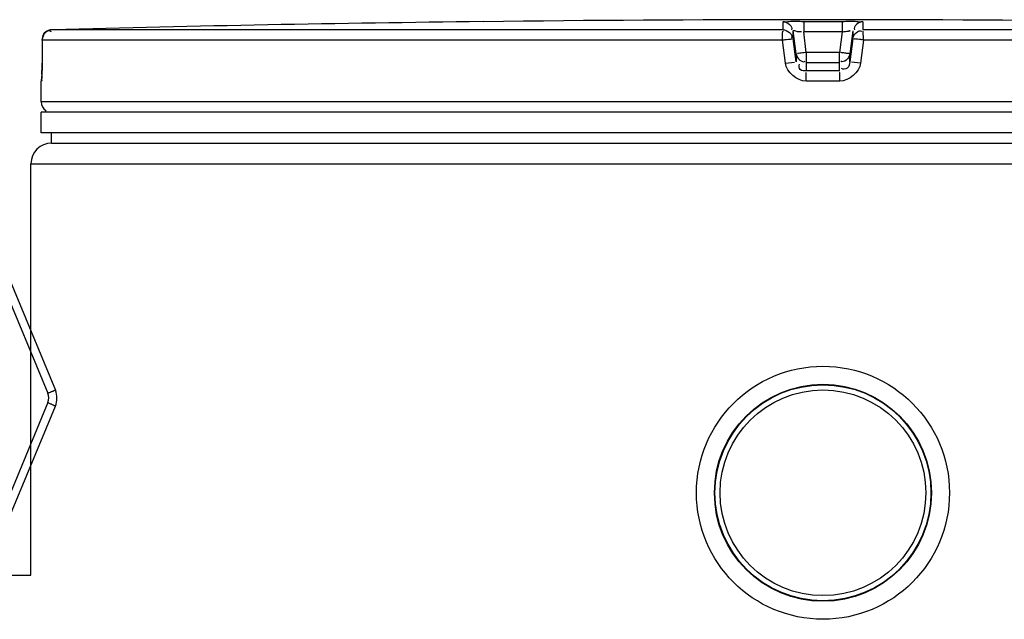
# Model space of a CAD drawing. Header units: millimetres. Extents: x 0 to 297, y 0 to 210.
# Tile 311 of 455: x 141.11 to 144.94, y 162.02 to 164.36. Entities that reach past the tile are written whole.
import ezdxf

# ---------------------------------------------------------------- set-up
doc = ezdxf.new("R2010")
doc.units = ezdxf.units.MM
doc.header["$LTSCALE"] = 16.335
doc.layers.get('0').update_dxf_attribs({"linetype": 'CONTINUOUS'})
for name, color, linetype in [('001-M31079-X02', 7, 'CONTINUOUS'), ('01_GLOBAL', 7, 'CONTINUOUS'), ('AXES_REF', 7, 'CONTINUOUS')]:
    doc.layers.add(name, color=color, linetype=linetype)

msp = doc.modelspace()

# ---------------------------------------------------------------- linework, layer by layer
at = {"color": 7, "linetype": 'Continuous'}
for p, q in [((142.9945, 164.3486), (142.915, 164.3476)), ((142.995, 164.3486), (142.9944, 164.3486)), ((141.2008, 164.2766), (141.2003, 164.1866)), ((141.1997, 164.1537), (141.1995, 164.1483)), ((141.1999, 164.1595), (141.1997, 164.1537)), ((141.2, 164.1658), (141.1999, 164.1595)), ((141.2001, 164.1723), (141.2, 164.1658)), ((141.2002, 164.1791), (141.2001, 164.1723)), ((141.2003, 164.1866), (141.2002, 164.1791)), ((141.1968, 164.0353), (141.1968, 164.1162)), ((141.1986, 164.128), (141.1982, 164.1232)), ((141.199, 164.1349), (141.1988, 164.1315)), ((141.1992, 164.1389), (141.199, 164.1349)), ((141.1994, 164.1433), (141.1992, 164.1389)), ((141.1995, 164.1483), (141.1994, 164.1433)), ((141.2128, 163.9953), (141.2128, 163.9969)), ((141.1968, 163.9153), (141.1968, 163.9953)), ((147.2768, 163.9953), (141.1968, 163.9953)), ((147.2768, 163.9153), (141.1968, 163.9153)), ((141.2368, 163.8753), (141.2368, 163.9153)), ((141.2368, 163.8753), (147.2368, 163.8753)), ((135.1808, 162.1953), (141.1568, 162.1953))]:
    msp.add_line(p, q, dxfattribs=at)
at = {"color": 9, "linetype": 'Continuous'}
for p, q in [((144.0814, 164.3163), (144.0814, 164.3476)), ((144.1621, 164.3486), (144.1621, 164.3082)), ((144.1621, 164.3486), (144.2368, 164.3486)), ((144.2368, 164.3486), (144.3115, 164.3486)), ((144.3115, 164.3486), (144.3115, 164.3082)), ((144.3922, 164.3476), (144.3922, 164.3163)), ((141.2259, 164.3129), (141.229, 164.3125)), ((141.2325, 164.3112), (141.2355, 164.3096)), ((144.0814, 164.3163), (141.2398, 164.3163)), ((144.1212, 164.2813), (144.1212, 164.3126)), ((144.1324, 164.2227), (144.1212, 164.3126)), ((144.1721, 164.2281), (144.1621, 164.3082)), ((144.3115, 164.3082), (144.1621, 164.3082)), ((144.3115, 164.3082), (144.3015, 164.2281)), ((144.3524, 164.3126), (144.3412, 164.2227)), ((144.3524, 164.3126), (144.3524, 164.2813)), ((147.2338, 164.3163), (144.3922, 164.3163)), ((141.2009, 164.2763), (141.2003, 164.1864)), ((141.2009, 164.2763), (141.2008, 164.2766)), ((144.0794, 164.2763), (141.2009, 164.2763)), ((144.0908, 164.1864), (144.0794, 164.2763)), ((144.1324, 164.1914), (144.1212, 164.2813)), ((144.3524, 164.2813), (144.3412, 164.1914)), ((144.3942, 164.2763), (144.3828, 164.1864)), ((147.2727, 164.2763), (144.3942, 164.2763)), ((144.1721, 164.2281), (144.1721, 164.1562)), ((144.3015, 164.2281), (144.1721, 164.2281)), ((144.3015, 164.1562), (144.3015, 164.2281)), ((144.0908, 164.1864), (144.1259, 164.1906)), ((144.1324, 164.2227), (144.1324, 164.1914)), ((144.1324, 164.2227), (144.1328, 164.2201)), ((144.3412, 164.2227), (144.3408, 164.2202)), ((144.3412, 164.1914), (144.3412, 164.2227)), ((144.3828, 164.1864), (144.3477, 164.1906)), ((141.2003, 164.1864), (141.2003, 164.1866)), ((144.1717, 164.1877), (144.1721, 164.1877)), ((144.3015, 164.1877), (144.1721, 164.1877)), ((144.2368, 164.1562), (144.1721, 164.1562)), ((144.3015, 164.1562), (144.2368, 164.1562)), ((144.302, 164.1877), (144.3015, 164.1877)), ((141.1975, 164.1162), (141.1968, 164.1162)), ((144.2368, 164.1162), (144.1713, 164.1162)), ((144.3024, 164.1162), (144.2368, 164.1162)), ((147.2768, 164.0353), (141.1968, 164.0353)), ((141.2128, 163.9969), (141.2258, 163.9969)), ((142.0798, 163.9969), (142.189, 163.9969)), ((144.1728, 163.9969), (144.3008, 163.9969))]:
    msp.add_line(p, q, dxfattribs=at)
at = {"color": 7, "linetype": 'Continuous'}
msp.add_lwpolyline([(141.1988, 164.1315), (141.1987, 164.1286), (141.1986, 164.128)], dxfattribs=at)
for radius in [0.492, 0.422]:
    msp.add_circle((144.2368, 162.5153), radius, dxfattribs=at)
for centre, radius, start, end in [((144.2368, 48.8138), 115.5414, 90.655486, 91.486369), ((144.2368, 48.8153), 115.54, 89.384203, 90.615797), ((141.2408, 164.2763), 0.04, 91.4864, 179.6289), ((141.2368, 164.1162), 0.04, 162.8745, 180), ((141.2368, 164.0353), 0.04, 180, 235.7356), ((141.2232, 163.9969), 0.0104, 148.6217, 180)]:
    msp.add_arc(centre, radius, start, end, dxfattribs=at)
at = {"color": 9, "linetype": 'Continuous'}
for centre, radius, start, end in [((141.2252, 164.298), 0.015, 87.1167, 91.6141), ((141.2245, 164.2946), 0.0184, 69.4602, 75.8869), ((141.2237, 164.2924), 0.0208, 65.0149, 69.4881), ((144.6884, 160.1032), 4.1571, 97.1347, 97.414), ((144.1449, 162.8525), 1.3844, 82.6563, 83.3141), ((139.8346, 164.1929), 1.3657, 357.851, 359.7284)]:
    msp.add_arc(centre, radius, start, end, dxfattribs=at)
for points, knots in [([(144.0814, 164.3476), (144.0815, 164.3497), (144.0941, 164.3457), (144.1147, 164.3518), (144.1431, 164.3486), (144.1621, 164.3486)], [0, 0, 0, 0, 0.077113, 0.294292, 1, 1, 1, 1]), ([(144.3115, 164.3486), (144.3305, 164.3486), (144.359, 164.3518), (144.3795, 164.3457), (144.3921, 164.3497), (144.3922, 164.3476)], [0, 0, 0, 0, 0.706963, 0.92344, 1, 1, 1, 1]), ([(144.1212, 164.3126), (144.1212, 164.3154), (144.1388, 164.3072), (144.1455, 164.3101), (144.1535, 164.3091)], [0, 0, 0, 0, 0.254625, 1, 1, 1, 1]), ([(144.3115, 164.3082), (144.3157, 164.3087), (144.3249, 164.3097), (144.3322, 164.3106), (144.3461, 164.3122), (144.3385, 164.3111), (144.3365, 164.3108)], [0, 0, 0, 0, 0.343864, 0.675083, 0.837575, 1, 1, 1, 1]), ([(144.0794, 164.2763), (144.0845, 164.2772), (144.091, 164.278), (144.1206, 164.2811), (144.1141, 164.2812)], [0, 0, 0, 0, 0.438351, 1, 1, 1, 1]), ([(144.3942, 164.2763), (144.3891, 164.2772), (144.3826, 164.278), (144.353, 164.2811), (144.3596, 164.2812)], [0, 0, 0, 0, 0.438351, 1, 1, 1, 1]), ([(144.152, 164.2256), (144.1471, 164.2249), (144.1319, 164.2237), (144.1385, 164.2235), (144.1391, 164.2236)], [0, 0, 0, 0, 0.894651, 1, 1, 1, 1]), ([(144.3412, 164.1914), (144.3401, 164.1826), (144.3372, 164.1635), (144.3145, 164.1605), (144.3084, 164.1652)], [0, 0, 0, 0, 0.53572, 1, 1, 1, 1]), ([(144.3412, 164.2227), (144.3412, 164.2245), (144.3307, 164.2222), (144.3265, 164.2249), (144.3218, 164.2255)], [0, 0, 0, 0, 0.272435, 1, 1, 1, 1]), ([(144.1721, 164.1562), (144.164, 164.1562), (144.1451, 164.1548), (144.1421, 164.1765), (144.146, 164.1824)], [0, 0, 0, 0, 0.532206, 1, 1, 1, 1]), ([(141.1994, 164.1417), (141.1991, 164.1354), (141.1963, 164.1299), (141.1997, 164.1163), (141.1975, 164.1162)], [0, 0, 0, 0, 0.738699, 1, 1, 1, 1]), ([(141.1975, 164.1162), (141.1975, 164.1174), (141.1976, 164.1199), (141.198, 164.1224), (141.1982, 164.1237)], [0, 0, 0, 0, 0.485545, 1, 1, 1, 1])]:
    msp.add_open_spline(points, degree=3, knots=knots, dxfattribs=at)
for points in [[(144.0814, 164.3476), (144.0968, 164.3477), (144.1216, 164.3295), (144.1148, 164.3158)], [(144.3922, 164.3476), (144.3768, 164.3477), (144.352, 164.3295), (144.3588, 164.3158)], [(141.2009, 164.2763), (141.2009, 164.2909), (141.2102, 164.3125), (141.2247, 164.313)], [(144.0794, 164.2763), (144.0794, 164.2874), (144.0803, 164.3207), (144.0812, 164.3096)], [(144.0814, 164.3163), (144.0968, 164.3163), (144.1216, 164.2982), (144.1148, 164.2845)], [(144.3524, 164.2813), (144.3543, 164.2965), (144.3754, 164.3188), (144.3882, 164.3103)], [(144.3942, 164.2763), (144.3942, 164.2874), (144.3933, 164.3207), (144.3924, 164.3096)], [(144.1713, 164.1162), (144.1357, 164.1163), (144.0953, 164.1511), (144.0908, 164.1864)], [(144.1713, 164.1162), (144.1713, 164.1273), (144.1717, 164.1606), (144.172, 164.1495)], [(144.3024, 164.1162), (144.3023, 164.1273), (144.302, 164.1606), (144.3016, 164.1495)], [(144.3828, 164.1864), (144.3783, 164.1511), (144.3379, 164.1163), (144.3024, 164.1162)]]:
    msp.add_open_spline(points, degree=3, dxfattribs=at)
at = {"color": 7, "linetype": 'Continuous'}
for points in [[(144.1328, 164.2201), (144.1356, 164.2057), (144.1556, 164.1856), (144.1679, 164.1935)], [(144.3408, 164.2202), (144.3381, 164.2058), (144.3181, 164.1855), (144.3057, 164.1935)]]:
    msp.add_open_spline(points, degree=3, dxfattribs=at)
at = {"layer": '001-M31079-X02', "color": 9, "linetype": 'Continuous'}
for p, q in [((141.0692, 163.3548), (141.2518, 162.9139)), ((141.0396, 163.3436), (141.2222, 162.9027)), ((141.2222, 162.866), (141.0351, 162.4143)), ((141.0643, 162.4), (141.2518, 162.8527))]:
    msp.add_line(p, q, dxfattribs=at)
for centre, radius, start, end in [((141.1779, 162.8844), 0.048, 337.5027, 22.4973), ((141.1779, 162.8833), 0.08, 337.5, 22.5)]:
    msp.add_arc(centre, radius, start, end, dxfattribs=at)
for points, knots in [([(141.2222, 162.9027), (141.2239, 162.9034), (141.2272, 162.9048), (141.2321, 162.9068), (141.2367, 162.9086), (141.2409, 162.9102), (141.2446, 162.9117), (141.2477, 162.9124), (141.2512, 162.9152), (141.2518, 162.9139)], [0, 0, 0, 0, 0.174075, 0.34257, 0.50045, 0.643003, 0.765976, 0.865706, 1, 1, 1, 1]), ([(141.2222, 162.866), (141.2239, 162.8653), (141.2273, 162.8639), (141.2323, 162.8618), (141.237, 162.8598), (141.2411, 162.8579), (141.2449, 162.8563), (141.2477, 162.8545), (141.2523, 162.854), (141.2518, 162.8527)], [0, 0, 0, 0, 0.172835, 0.340733, 0.498506, 0.64129, 0.764686, 0.864898, 1, 1, 1, 1])]:
    msp.add_open_spline(points, degree=3, knots=knots, dxfattribs=at)
at = {"layer": '01_GLOBAL', "color": 7, "linetype": 'Continuous'}
for p, q in [((141.2368, 163.8753), (147.2368, 163.8753)), ((141.1568, 162.1953), (141.1568, 163.7953))]:
    msp.add_line(p, q, dxfattribs=at)
at = {"layer": '01_GLOBAL', "color": 9, "linetype": 'Continuous'}
msp.add_line((141.1568, 163.7953), (147.3168, 163.7953), dxfattribs=at)
at = {"layer": '01_GLOBAL', "color": 7, "linetype": 'Continuous'}
msp.add_arc((141.2368, 163.7953), 0.08, 90, 180, dxfattribs=at)
at = {"layer": 'AXES_REF', "color": 7, "linetype": 'Continuous'}
for radius in [0.42, 0.4]:
    msp.add_circle((144.2368, 162.5153), radius, dxfattribs=at)

doc.saveas('drawing.dxf')
